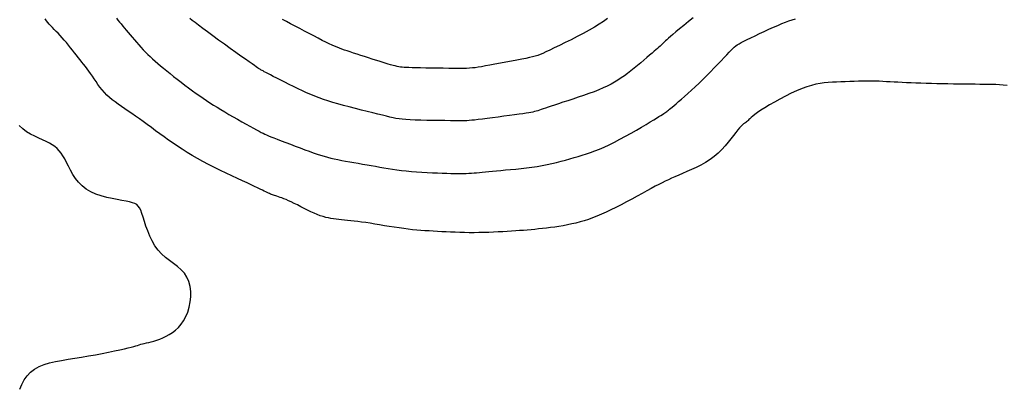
# Model space of a CAD drawing. Header units: millimetres. Extents: x 32690613 to 32693367, y 5343692 to 5344708.
# Tile 264 of 656: x 32692684.81 to 32692699.37, y 5343991.43 to 5343996.9. Entities that reach past the tile are written whole.
import ezdxf

# ---------------------------------------------------------------- set-up
doc = ezdxf.new("R2010")
doc.units = ezdxf.units.MM
doc.header["$LTSCALE"] = 20
for name, color, linetype in [('02-DGM_HL_492.50', 92, 'Continuous'), ('02-DGM_HL_493.00', 102, 'Continuous'), ('02-DGM_HL_493.50', 112, 'Continuous'), ('02-DGM_HL_494.00', 122, 'Continuous'), ('02-DGM_HL_494.50', 132, 'Continuous')]:
    doc.layers.add(name, color=color, linetype=linetype)

msp = doc.modelspace()

# ---------------------------------------------------------------- linework, layer by layer
at = {"layer": '02-DGM_HL_492.50', "elevation": 492.5, "flags": 128}
msp.add_lwpolyline([(32692684.81, 5343991.434), (32692684.841, 5343991.504), (32692684.877, 5343991.572), (32692684.92, 5343991.634), (32692684.971, 5343991.689), (32692685.03, 5343991.734), (32692685.097, 5343991.771), (32692685.171, 5343991.801), (32692685.251, 5343991.825), (32692685.338, 5343991.845), (32692685.429, 5343991.862), (32692685.525, 5343991.878), (32692685.624, 5343991.894), (32692685.726, 5343991.91), (32692685.829, 5343991.928), (32692685.931, 5343991.946), (32692686.03, 5343991.965), (32692686.125, 5343991.983), (32692686.212, 5343992.001), (32692686.291, 5343992.018), (32692686.359, 5343992.033), (32692686.415, 5343992.046), (32692686.461, 5343992.057), (32692686.497, 5343992.067), (32692686.527, 5343992.076), (32692686.553, 5343992.084), (32692686.577, 5343992.092), (32692686.6, 5343992.099), (32692686.624, 5343992.105), (32692686.652, 5343992.112), (32692686.684, 5343992.119), (32692686.719, 5343992.128), (32692686.756, 5343992.137), (32692686.796, 5343992.148), (32692686.838, 5343992.161), (32692686.882, 5343992.177), (32692686.928, 5343992.196), (32692686.974, 5343992.218), (32692687.021, 5343992.243), (32692687.068, 5343992.273), (32692687.113, 5343992.308), (32692687.157, 5343992.349), (32692687.197, 5343992.395), (32692687.234, 5343992.448), (32692687.267, 5343992.508), (32692687.295, 5343992.575), (32692687.316, 5343992.648), (32692687.332, 5343992.725), (32692687.339, 5343992.803), (32692687.339, 5343992.881), (32692687.33, 5343992.956), (32692687.312, 5343993.028), (32692687.284, 5343993.093), (32692687.245, 5343993.15), (32692687.198, 5343993.201), (32692687.144, 5343993.248), (32692687.086, 5343993.293), (32692687.026, 5343993.338), (32692686.966, 5343993.385), (32692686.909, 5343993.436), (32692686.856, 5343993.493), (32692686.81, 5343993.557), (32692686.769, 5343993.627), (32692686.734, 5343993.7), (32692686.704, 5343993.775), (32692686.678, 5343993.848), (32692686.655, 5343993.917), (32692686.635, 5343993.98), (32692686.617, 5343994.035), (32692686.6, 5343994.08), (32692686.582, 5343994.116), (32692686.563, 5343994.143), (32692686.54, 5343994.164), (32692686.512, 5343994.181), (32692686.478, 5343994.193), (32692686.436, 5343994.204), (32692686.385, 5343994.214), (32692686.323, 5343994.225), (32692686.253, 5343994.238), (32692686.176, 5343994.253), (32692686.097, 5343994.271), (32692686.016, 5343994.294), (32692685.937, 5343994.321), (32692685.862, 5343994.355), (32692685.794, 5343994.395), (32692685.734, 5343994.442), (32692685.682, 5343994.496), (32692685.637, 5343994.553), (32692685.598, 5343994.612), (32692685.563, 5343994.673), (32692685.532, 5343994.732), (32692685.503, 5343994.788), (32692685.476, 5343994.84), (32692685.449, 5343994.886), (32692685.422, 5343994.926), (32692685.393, 5343994.962), (32692685.362, 5343994.994), (32692685.328, 5343995.023), (32692685.291, 5343995.05), (32692685.249, 5343995.075), (32692685.202, 5343995.099), (32692685.149, 5343995.123), (32692685.092, 5343995.149), (32692685.032, 5343995.176), (32692684.972, 5343995.207), (32692684.912, 5343995.243), (32692684.854, 5343995.285), (32692684.8, 5343995.333)], dxfattribs=at)
at = {"layer": '02-DGM_HL_493.00', "elevation": 493, "flags": 128}
msp.add_lwpolyline([(32692699.413, 5343995.926), (32692699.354, 5343995.932), (32692699.299, 5343995.936), (32692699.246, 5343995.939), (32692699.192, 5343995.94), (32692699.137, 5343995.941), (32692699.077, 5343995.942), (32692699.011, 5343995.942), (32692698.94, 5343995.943), (32692698.865, 5343995.944), (32692698.787, 5343995.944), (32692698.705, 5343995.945), (32692698.622, 5343995.947), (32692698.539, 5343995.948), (32692698.456, 5343995.949), (32692698.374, 5343995.951), (32692698.293, 5343995.953), (32692698.214, 5343995.955), (32692698.138, 5343995.958), (32692698.064, 5343995.96), (32692697.993, 5343995.963), (32692697.925, 5343995.966), (32692697.86, 5343995.969), (32692697.799, 5343995.973), (32692697.741, 5343995.976), (32692697.685, 5343995.979), (32692697.631, 5343995.982), (32692697.576, 5343995.985), (32692697.522, 5343995.988), (32692697.466, 5343995.989), (32692697.408, 5343995.99), (32692697.346, 5343995.991), (32692697.283, 5343995.99), (32692697.218, 5343995.989), (32692697.152, 5343995.987), (32692697.085, 5343995.985), (32692697.019, 5343995.982), (32692696.954, 5343995.979), (32692696.891, 5343995.976), (32692696.829, 5343995.973), (32692696.769, 5343995.969), (32692696.709, 5343995.963), (32692696.649, 5343995.955), (32692696.587, 5343995.943), (32692696.522, 5343995.927), (32692696.453, 5343995.907), (32692696.38, 5343995.88), (32692696.301, 5343995.848), (32692696.219, 5343995.81), (32692696.135, 5343995.769), (32692696.052, 5343995.725), (32692695.972, 5343995.681), (32692695.897, 5343995.638), (32692695.828, 5343995.596), (32692695.769, 5343995.559), (32692695.721, 5343995.526), (32692695.682, 5343995.497), (32692695.652, 5343995.473), (32692695.628, 5343995.453), (32692695.61, 5343995.435), (32692695.596, 5343995.421), (32692695.584, 5343995.409), (32692695.572, 5343995.398), (32692695.56, 5343995.389), (32692695.547, 5343995.38), (32692695.533, 5343995.37), (32692695.517, 5343995.358), (32692695.499, 5343995.343), (32692695.478, 5343995.324), (32692695.455, 5343995.299), (32692695.429, 5343995.269), (32692695.399, 5343995.231), (32692695.366, 5343995.186), (32692695.329, 5343995.138), (32692695.289, 5343995.086), (32692695.244, 5343995.032), (32692695.195, 5343994.979), (32692695.141, 5343994.926), (32692695.083, 5343994.876), (32692695.02, 5343994.83), (32692694.954, 5343994.788), (32692694.885, 5343994.75), (32692694.816, 5343994.715), (32692694.746, 5343994.682), (32692694.679, 5343994.653), (32692694.615, 5343994.626), (32692694.556, 5343994.601), (32692694.501, 5343994.577), (32692694.451, 5343994.555), (32692694.404, 5343994.533), (32692694.358, 5343994.511), (32692694.311, 5343994.488), (32692694.262, 5343994.463), (32692694.209, 5343994.435), (32692694.151, 5343994.403), (32692694.087, 5343994.368), (32692694.017, 5343994.33), (32692693.942, 5343994.289), (32692693.865, 5343994.247), (32692693.786, 5343994.205), (32692693.707, 5343994.163), (32692693.629, 5343994.123), (32692693.554, 5343994.086), (32692693.482, 5343994.052), (32692693.414, 5343994.021), (32692693.347, 5343993.993), (32692693.284, 5343993.968), (32692693.221, 5343993.946), (32692693.159, 5343993.926), (32692693.098, 5343993.908), (32692693.037, 5343993.892), (32692692.974, 5343993.878), (32692692.911, 5343993.865), (32692692.848, 5343993.853), (32692692.785, 5343993.842), (32692692.723, 5343993.833), (32692692.661, 5343993.825), (32692692.601, 5343993.817), (32692692.542, 5343993.811), (32692692.484, 5343993.804), (32692692.428, 5343993.799), (32692692.373, 5343993.794), (32692692.317, 5343993.789), (32692692.261, 5343993.784), (32692692.204, 5343993.78), (32692692.146, 5343993.776), (32692692.085, 5343993.772), (32692692.021, 5343993.768), (32692691.955, 5343993.764), (32692691.886, 5343993.76), (32692691.817, 5343993.757), (32692691.746, 5343993.754), (32692691.674, 5343993.751), (32692691.602, 5343993.75), (32692691.53, 5343993.749), (32692691.459, 5343993.749), (32692691.388, 5343993.75), (32692691.319, 5343993.752), (32692691.25, 5343993.755), (32692691.183, 5343993.757), (32692691.116, 5343993.761), (32692691.051, 5343993.764), (32692690.988, 5343993.768), (32692690.926, 5343993.771), (32692690.865, 5343993.775), (32692690.804, 5343993.778), (32692690.744, 5343993.783), (32692690.683, 5343993.788), (32692690.62, 5343993.794), (32692690.556, 5343993.801), (32692690.489, 5343993.809), (32692690.42, 5343993.819), (32692690.348, 5343993.829), (32692690.276, 5343993.841), (32692690.203, 5343993.853), (32692690.131, 5343993.865), (32692690.06, 5343993.877), (32692689.992, 5343993.888), (32692689.927, 5343993.898), (32692689.866, 5343993.906), (32692689.809, 5343993.914), (32692689.756, 5343993.921), (32692689.706, 5343993.927), (32692689.658, 5343993.932), (32692689.613, 5343993.936), (32692689.571, 5343993.941), (32692689.53, 5343993.945), (32692689.49, 5343993.949), (32692689.452, 5343993.954), (32692689.414, 5343993.96), (32692689.375, 5343993.967), (32692689.336, 5343993.976), (32692689.296, 5343993.987), (32692689.254, 5343994), (32692689.21, 5343994.017), (32692689.164, 5343994.037), (32692689.115, 5343994.059), (32692689.065, 5343994.083), (32692689.015, 5343994.108), (32692688.966, 5343994.134), (32692688.917, 5343994.159), (32692688.871, 5343994.182), (32692688.827, 5343994.204), (32692688.787, 5343994.222), (32692688.751, 5343994.238), (32692688.718, 5343994.251), (32692688.688, 5343994.263), (32692688.661, 5343994.272), (32692688.637, 5343994.28), (32692688.615, 5343994.287), (32692688.596, 5343994.293), (32692688.579, 5343994.299), (32692688.563, 5343994.304), (32692688.549, 5343994.309), (32692688.535, 5343994.315), (32692688.521, 5343994.32), (32692688.506, 5343994.327), (32692688.49, 5343994.334), (32692688.471, 5343994.343), (32692688.451, 5343994.353), (32692688.427, 5343994.364), (32692688.399, 5343994.378), (32692688.366, 5343994.394), (32692688.328, 5343994.412), (32692688.283, 5343994.433), (32692688.231, 5343994.457), (32692688.172, 5343994.485), (32692688.104, 5343994.517), (32692688.029, 5343994.551), (32692687.949, 5343994.588), (32692687.865, 5343994.628), (32692687.778, 5343994.67), (32692687.691, 5343994.713), (32692687.604, 5343994.757), (32692687.52, 5343994.802), (32692687.439, 5343994.847), (32692687.361, 5343994.892), (32692687.287, 5343994.937), (32692687.215, 5343994.982), (32692687.145, 5343995.028), (32692687.078, 5343995.074), (32692687.012, 5343995.119), (32692686.947, 5343995.165), (32692686.883, 5343995.211), (32692686.82, 5343995.257), (32692686.758, 5343995.303), (32692686.697, 5343995.347), (32692686.638, 5343995.391), (32692686.58, 5343995.433), (32692686.523, 5343995.474), (32692686.468, 5343995.512), (32692686.415, 5343995.548), (32692686.364, 5343995.583), (32692686.314, 5343995.616), (32692686.267, 5343995.649), (32692686.221, 5343995.682), (32692686.178, 5343995.715), (32692686.137, 5343995.749), (32692686.099, 5343995.785), (32692686.063, 5343995.822), (32692686.029, 5343995.861), (32692685.997, 5343995.902), (32692685.967, 5343995.942), (32692685.939, 5343995.983), (32692685.911, 5343996.024), (32692685.885, 5343996.063), (32692685.858, 5343996.101), (32692685.833, 5343996.138), (32692685.807, 5343996.172), (32692685.782, 5343996.206), (32692685.756, 5343996.239), (32692685.73, 5343996.271), (32692685.704, 5343996.304), (32692685.677, 5343996.338), (32692685.649, 5343996.373), (32692685.62, 5343996.409), (32692685.591, 5343996.446), (32692685.561, 5343996.484), (32692685.531, 5343996.522), (32692685.5, 5343996.559), (32692685.47, 5343996.596), (32692685.439, 5343996.631), (32692685.409, 5343996.665), (32692685.379, 5343996.697), (32692685.35, 5343996.726), (32692685.322, 5343996.754), (32692685.295, 5343996.781), (32692685.27, 5343996.807), (32692685.246, 5343996.833), (32692685.225, 5343996.858), (32692685.205, 5343996.883), (32692685.188, 5343996.909)], dxfattribs=at)
at = {"layer": '02-DGM_HL_493.50', "elevation": 493.5, "flags": 128}
msp.add_lwpolyline([(32692686.241, 5343996.919), (32692686.263, 5343996.892), (32692686.286, 5343996.864), (32692686.31, 5343996.835), (32692686.334, 5343996.805), (32692686.36, 5343996.774), (32692686.387, 5343996.742), (32692686.415, 5343996.709), (32692686.445, 5343996.674), (32692686.475, 5343996.638), (32692686.506, 5343996.602), (32692686.538, 5343996.565), (32692686.571, 5343996.528), (32692686.604, 5343996.491), (32692686.637, 5343996.455), (32692686.671, 5343996.42), (32692686.706, 5343996.385), (32692686.741, 5343996.352), (32692686.776, 5343996.318), (32692686.814, 5343996.285), (32692686.853, 5343996.251), (32692686.894, 5343996.216), (32692686.938, 5343996.18), (32692686.985, 5343996.142), (32692687.034, 5343996.102), (32692687.087, 5343996.06), (32692687.141, 5343996.018), (32692687.197, 5343995.975), (32692687.253, 5343995.932), (32692687.309, 5343995.889), (32692687.365, 5343995.848), (32692687.419, 5343995.809), (32692687.472, 5343995.771), (32692687.523, 5343995.736), (32692687.574, 5343995.702), (32692687.624, 5343995.669), (32692687.676, 5343995.636), (32692687.729, 5343995.603), (32692687.784, 5343995.569), (32692687.842, 5343995.535), (32692687.904, 5343995.499), (32692687.968, 5343995.462), (32692688.032, 5343995.426), (32692688.096, 5343995.39), (32692688.157, 5343995.356), (32692688.215, 5343995.324), (32692688.267, 5343995.296), (32692688.312, 5343995.271), (32692688.35, 5343995.25), (32692688.381, 5343995.233), (32692688.409, 5343995.219), (32692688.435, 5343995.206), (32692688.462, 5343995.194), (32692688.491, 5343995.182), (32692688.526, 5343995.167), (32692688.568, 5343995.15), (32692688.62, 5343995.13), (32692688.679, 5343995.107), (32692688.744, 5343995.082), (32692688.813, 5343995.056), (32692688.884, 5343995.029), (32692688.956, 5343995.002), (32692689.025, 5343994.976), (32692689.091, 5343994.953), (32692689.152, 5343994.931), (32692689.208, 5343994.912), (32692689.261, 5343994.895), (32692689.312, 5343994.88), (32692689.362, 5343994.866), (32692689.412, 5343994.853), (32692689.462, 5343994.841), (32692689.515, 5343994.83), (32692689.572, 5343994.819), (32692689.631, 5343994.808), (32692689.692, 5343994.797), (32692689.754, 5343994.786), (32692689.818, 5343994.775), (32692689.882, 5343994.764), (32692689.947, 5343994.753), (32692690.01, 5343994.742), (32692690.073, 5343994.731), (32692690.134, 5343994.72), (32692690.196, 5343994.709), (32692690.259, 5343994.699), (32692690.323, 5343994.688), (32692690.388, 5343994.679), (32692690.456, 5343994.67), (32692690.528, 5343994.662), (32692690.603, 5343994.655), (32692690.68, 5343994.649), (32692690.759, 5343994.644), (32692690.837, 5343994.64), (32692690.914, 5343994.636), (32692690.989, 5343994.633), (32692691.06, 5343994.631), (32692691.125, 5343994.629), (32692691.185, 5343994.627), (32692691.239, 5343994.626), (32692691.288, 5343994.625), (32692691.333, 5343994.625), (32692691.375, 5343994.625), (32692691.415, 5343994.626), (32692691.454, 5343994.628), (32692691.492, 5343994.63), (32692691.53, 5343994.632), (32692691.568, 5343994.636), (32692691.609, 5343994.64), (32692691.652, 5343994.644), (32692691.698, 5343994.649), (32692691.748, 5343994.654), (32692691.802, 5343994.659), (32692691.861, 5343994.665), (32692691.927, 5343994.671), (32692691.997, 5343994.677), (32692692.07, 5343994.684), (32692692.147, 5343994.691), (32692692.225, 5343994.699), (32692692.305, 5343994.708), (32692692.383, 5343994.718), (32692692.461, 5343994.73), (32692692.536, 5343994.743), (32692692.609, 5343994.757), (32692692.68, 5343994.773), (32692692.749, 5343994.789), (32692692.816, 5343994.806), (32692692.882, 5343994.823), (32692692.946, 5343994.841), (32692693.008, 5343994.859), (32692693.07, 5343994.876), (32692693.13, 5343994.894), (32692693.192, 5343994.913), (32692693.254, 5343994.934), (32692693.318, 5343994.958), (32692693.384, 5343994.984), (32692693.454, 5343995.014), (32692693.528, 5343995.049), (32692693.606, 5343995.088), (32692693.687, 5343995.13), (32692693.77, 5343995.175), (32692693.852, 5343995.221), (32692693.931, 5343995.267), (32692694.006, 5343995.311), (32692694.075, 5343995.351), (32692694.136, 5343995.388), (32692694.187, 5343995.419), (32692694.23, 5343995.444), (32692694.265, 5343995.466), (32692694.294, 5343995.484), (32692694.317, 5343995.498), (32692694.337, 5343995.511), (32692694.353, 5343995.521), (32692694.367, 5343995.531), (32692694.38, 5343995.541), (32692694.392, 5343995.55), (32692694.406, 5343995.561), (32692694.422, 5343995.574), (32692694.44, 5343995.589), (32692694.461, 5343995.607), (32692694.487, 5343995.629), (32692694.518, 5343995.656), (32692694.554, 5343995.687), (32692694.596, 5343995.724), (32692694.642, 5343995.764), (32692694.692, 5343995.809), (32692694.745, 5343995.856), (32692694.801, 5343995.907), (32692694.857, 5343995.96), (32692694.915, 5343996.015), (32692694.972, 5343996.071), (32692695.029, 5343996.128), (32692695.083, 5343996.185), (32692695.136, 5343996.239), (32692695.185, 5343996.291), (32692695.23, 5343996.339), (32692695.27, 5343996.381), (32692695.305, 5343996.418), (32692695.333, 5343996.448), (32692695.357, 5343996.472), (32692695.379, 5343996.492), (32692695.4, 5343996.51), (32692695.423, 5343996.526), (32692695.449, 5343996.541), (32692695.481, 5343996.559), (32692695.52, 5343996.579), (32692695.569, 5343996.604), (32692695.625, 5343996.631), (32692695.687, 5343996.661), (32692695.753, 5343996.693), (32692695.821, 5343996.725), (32692695.89, 5343996.757), (32692695.957, 5343996.787), (32692696.021, 5343996.815), (32692696.08, 5343996.84), (32692696.135, 5343996.862), (32692696.186, 5343996.88), (32692696.235, 5343996.897), (32692696.282, 5343996.911)], dxfattribs=at)
at = {"layer": '02-DGM_HL_494.00', "elevation": 494, "flags": 128}
msp.add_lwpolyline([(32692694.769, 5343996.928), (32692694.699, 5343996.87), (32692694.631, 5343996.815), (32692694.57, 5343996.764), (32692694.516, 5343996.719), (32692694.471, 5343996.681), (32692694.434, 5343996.649), (32692694.405, 5343996.623), (32692694.381, 5343996.602), (32692694.362, 5343996.584), (32692694.347, 5343996.57), (32692694.333, 5343996.557), (32692694.321, 5343996.545), (32692694.308, 5343996.533), (32692694.295, 5343996.52), (32692694.28, 5343996.507), (32692694.263, 5343996.491), (32692694.243, 5343996.474), (32692694.22, 5343996.454), (32692694.193, 5343996.431), (32692694.162, 5343996.404), (32692694.126, 5343996.372), (32692694.086, 5343996.338), (32692694.042, 5343996.301), (32692693.996, 5343996.262), (32692693.948, 5343996.222), (32692693.899, 5343996.182), (32692693.849, 5343996.143), (32692693.8, 5343996.105), (32692693.753, 5343996.07), (32692693.705, 5343996.037), (32692693.657, 5343996.005), (32692693.608, 5343995.975), (32692693.556, 5343995.946), (32692693.5, 5343995.918), (32692693.44, 5343995.89), (32692693.375, 5343995.862), (32692693.304, 5343995.834), (32692693.228, 5343995.806), (32692693.15, 5343995.778), (32692693.071, 5343995.751), (32692692.992, 5343995.725), (32692692.916, 5343995.701), (32692692.845, 5343995.678), (32692692.779, 5343995.656), (32692692.721, 5343995.637), (32692692.67, 5343995.62), (32692692.626, 5343995.605), (32692692.587, 5343995.591), (32692692.553, 5343995.579), (32692692.523, 5343995.569), (32692692.496, 5343995.56), (32692692.471, 5343995.552), (32692692.448, 5343995.545), (32692692.424, 5343995.539), (32692692.399, 5343995.533), (32692692.371, 5343995.527), (32692692.338, 5343995.522), (32692692.299, 5343995.515), (32692692.252, 5343995.509), (32692692.195, 5343995.5), (32692692.128, 5343995.491), (32692692.052, 5343995.481), (32692691.971, 5343995.47), (32692691.888, 5343995.459), (32692691.805, 5343995.448), (32692691.726, 5343995.438), (32692691.654, 5343995.429), (32692691.59, 5343995.421), (32692691.538, 5343995.415), (32692691.496, 5343995.411), (32692691.459, 5343995.407), (32692691.424, 5343995.405), (32692691.389, 5343995.404), (32692691.35, 5343995.404), (32692691.304, 5343995.404), (32692691.248, 5343995.405), (32692691.179, 5343995.405), (32692691.1, 5343995.406), (32692691.014, 5343995.407), (32692690.923, 5343995.408), (32692690.832, 5343995.41), (32692690.743, 5343995.412), (32692690.66, 5343995.415), (32692690.585, 5343995.418), (32692690.522, 5343995.422), (32692690.468, 5343995.427), (32692690.42, 5343995.433), (32692690.375, 5343995.44), (32692690.332, 5343995.449), (32692690.286, 5343995.459), (32692690.235, 5343995.472), (32692690.177, 5343995.486), (32692690.109, 5343995.503), (32692690.032, 5343995.521), (32692689.95, 5343995.541), (32692689.863, 5343995.563), (32692689.774, 5343995.585), (32692689.685, 5343995.608), (32692689.598, 5343995.631), (32692689.516, 5343995.653), (32692689.44, 5343995.676), (32692689.369, 5343995.698), (32692689.302, 5343995.721), (32692689.238, 5343995.744), (32692689.176, 5343995.767), (32692689.116, 5343995.792), (32692689.054, 5343995.819), (32692688.992, 5343995.847), (32692688.927, 5343995.878), (32692688.861, 5343995.909), (32692688.795, 5343995.941), (32692688.731, 5343995.974), (32692688.67, 5343996.005), (32692688.613, 5343996.034), (32692688.561, 5343996.06), (32692688.517, 5343996.083), (32692688.48, 5343996.102), (32692688.45, 5343996.118), (32692688.427, 5343996.13), (32692688.409, 5343996.14), (32692688.394, 5343996.148), (32692688.383, 5343996.154), (32692688.373, 5343996.16), (32692688.364, 5343996.165), (32692688.354, 5343996.171), (32692688.343, 5343996.179), (32692688.328, 5343996.188), (32692688.308, 5343996.202), (32692688.281, 5343996.22), (32692688.247, 5343996.244), (32692688.204, 5343996.275), (32692688.149, 5343996.313), (32692688.083, 5343996.361), (32692688.007, 5343996.415), (32692687.925, 5343996.474), (32692687.839, 5343996.536), (32692687.752, 5343996.598), (32692687.667, 5343996.66), (32692687.588, 5343996.718), (32692687.517, 5343996.77), (32692687.455, 5343996.816), (32692687.404, 5343996.855), (32692687.361, 5343996.888), (32692687.325, 5343996.917)], dxfattribs=at)
at = {"layer": '02-DGM_HL_494.50', "elevation": 494.5, "flags": 128}
msp.add_lwpolyline([(32692693.503, 5343996.914), (32692693.446, 5343996.874), (32692693.382, 5343996.833), (32692693.311, 5343996.789), (32692693.231, 5343996.743), (32692693.145, 5343996.696), (32692693.056, 5343996.649), (32692692.966, 5343996.603), (32692692.877, 5343996.559), (32692692.793, 5343996.518), (32692692.716, 5343996.481), (32692692.649, 5343996.448), (32692692.593, 5343996.422), (32692692.547, 5343996.401), (32692692.507, 5343996.384), (32692692.471, 5343996.37), (32692692.435, 5343996.359), (32692692.396, 5343996.348), (32692692.351, 5343996.338), (32692692.298, 5343996.327), (32692692.235, 5343996.314), (32692692.162, 5343996.3), (32692692.083, 5343996.285), (32692692.002, 5343996.269), (32692691.919, 5343996.254), (32692691.839, 5343996.239), (32692691.764, 5343996.226), (32692691.697, 5343996.214), (32692691.64, 5343996.204), (32692691.591, 5343996.196), (32692691.547, 5343996.189), (32692691.505, 5343996.185), (32692691.463, 5343996.181), (32692691.418, 5343996.179), (32692691.367, 5343996.178), (32692691.307, 5343996.178), (32692691.236, 5343996.178), (32692691.158, 5343996.179), (32692691.073, 5343996.18), (32692690.986, 5343996.181), (32692690.9, 5343996.183), (32692690.816, 5343996.184), (32692690.739, 5343996.186), (32692690.671, 5343996.188), (32692690.614, 5343996.189), (32692690.567, 5343996.19), (32692690.529, 5343996.191), (32692690.496, 5343996.193), (32692690.469, 5343996.195), (32692690.443, 5343996.198), (32692690.419, 5343996.202), (32692690.393, 5343996.208), (32692690.364, 5343996.214), (32692690.332, 5343996.223), (32692690.296, 5343996.232), (32692690.258, 5343996.243), (32692690.217, 5343996.256), (32692690.172, 5343996.269), (32692690.125, 5343996.284), (32692690.074, 5343996.3), (32692690.021, 5343996.316), (32692689.967, 5343996.334), (32692689.911, 5343996.352), (32692689.855, 5343996.37), (32692689.8, 5343996.387), (32692689.748, 5343996.404), (32692689.698, 5343996.421), (32692689.653, 5343996.436), (32692689.612, 5343996.45), (32692689.574, 5343996.463), (32692689.539, 5343996.476), (32692689.504, 5343996.49), (32692689.468, 5343996.505), (32692689.429, 5343996.522), (32692689.386, 5343996.542), (32692689.338, 5343996.566), (32692689.283, 5343996.593), (32692689.223, 5343996.624), (32692689.158, 5343996.658), (32692689.09, 5343996.694), (32692689.021, 5343996.73), (32692688.951, 5343996.767), (32692688.883, 5343996.803), (32692688.817, 5343996.837), (32692688.756, 5343996.87), (32692688.698, 5343996.9)], dxfattribs=at)

doc.saveas('drawing.dxf')
